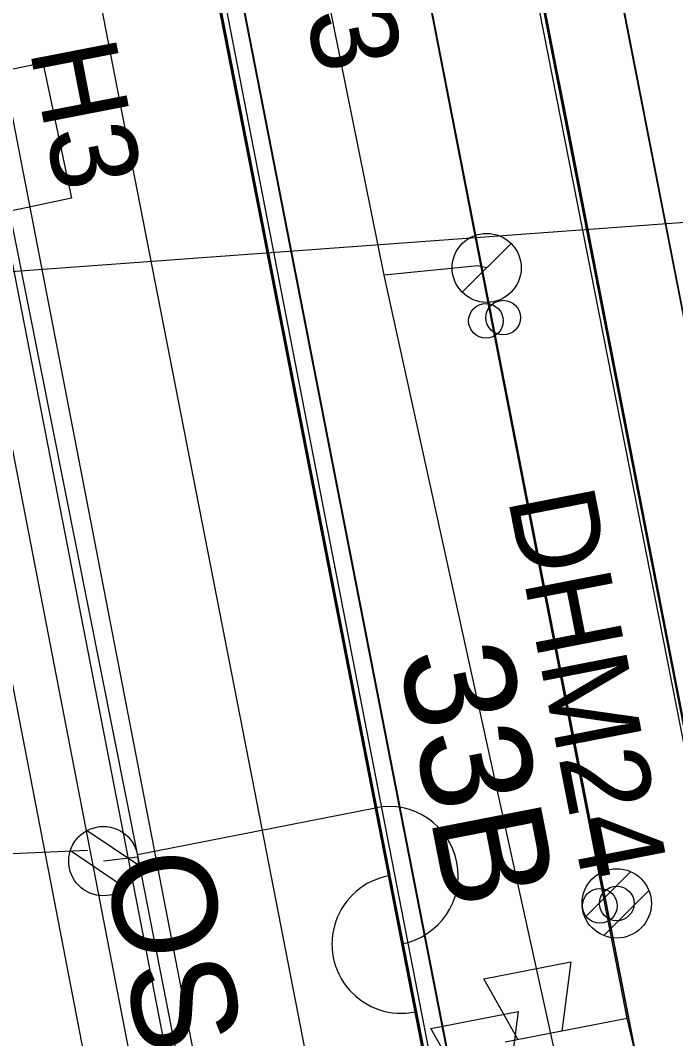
# Model space of a CAD drawing. Extents: x -545736 to -544888, y -1122892 to -1119128.
# Drawn here: x -545189.26 to -545179.81, y -1122030.09 to -1122015.4 of the extents above; entities that cross this region are included whole.
import ezdxf

# ---------------------------------------------------------------- set-up
doc = ezdxf.new("R2010")
doc.units = 0
for name, color, linetype in [('osvětlené plochy-hodnota-obrys', 7, 'Continuous'), ('Podbarveni_Komunikace', 7, 'Continuous'), ('Podbarveni_Nastupiste', 7, 'Continuous'), ('Podbarveni_Zastreseni_Pozemni', 7, 'Continuous'), ('Vrstva 1 - Koleje', 7, 'Continuous'), ('Vrstva 11 - Trakce', 7, 'Continuous'), ('Vrstva 14_zastreseni a nastupiste', 7, 'Continuous'), ('Vrstva 16_plochy', 7, 'Continuous'), ('Vrstva 17_ploty - zabradli', 7, 'Continuous'), ('Vrstva 23', 7, 'Continuous'), ('Vrstva 25', 7, 'Continuous'), ('Vrstva 26', 7, 'Continuous'), ('Vrstva 29 - sdelzar', 7, 'Continuous'), ('Vrstva 33 - prvky sdelzar', 7, 'Continuous'), ('Vrstva 4 - Teren - stezky - prechody - plochy', 7, 'Continuous'), ('Vrstva 41', 7, 'Continuous'), ('Vrstva 42', 7, 'Continuous'), ('Vrstva 43', 7, 'Continuous'), ('Vrstva 44', 7, 'Continuous'), ('Vrstva 63', 7, 'Continuous')]:
    doc.layers.add(name, color=color, linetype=linetype)

msp = doc.modelspace()

# ---------------------------------------------------------------- linework, layer by layer
at = {"layer": 'osvětlené plochy-hodnota-obrys'}
msp.add_lwpolyline([(-545132.033, -1122317.745), (-545201.844, -1121957.194), (-545188.779, -1121954.655), (-545199.189, -1121901.389)], dxfattribs=at)
at = {"layer": 'Podbarveni_Komunikace'}
msp.add_lwpolyline([(-545182.073, -1122013.405), (-545181.43, -1122016.61), (-545180.717, -1122020.269), (-545179.363, -1122027.221), (-545178.629, -1122031.034)], dxfattribs=at)
at = {"layer": 'Podbarveni_Nastupiste'}
for points in [[(-545198.773, -1121951.627), (-545191.691, -1121987.986), (-545182.222, -1122036.609), (-545172.438, -1122086.699), (-545162.999, -1122135.094), (-545153.274, -1122184.937), (-545142.505, -1122240.181), (-545142.306, -1122241.006)], [(-545176.222, -1122030.581), (-545178.629, -1122031.034), (-545182.073, -1122013.405), (-545182.564, -1122008.263), (-545183.194, -1122002.287), (-545183.384, -1122000.766)]]:
    msp.add_lwpolyline(points, dxfattribs=at)
at = {"layer": 'Podbarveni_Zastreseni_Pozemni'}
for points in [[(-545197.881, -1121954.495), (-545191.312, -1121988.174), (-545181.806, -1122036.914), (-545172.146, -1122086.438), (-545162.65, -1122135.125), (-545152.971, -1122184.749), (-545143.515, -1122233.227)], [(-545177.522, -1122030.822), (-545178.361, -1122026.515), (-545179.997, -1122018.127), (-545182.063, -1122007.532), (-545182.975, -1122002.865), (-545183.384, -1122000.766)]]:
    msp.add_lwpolyline(points, dxfattribs=at)
at = {"layer": 'Vrstva 1 - Koleje'}
msp.add_lwpolyline([(-545199.342, -1121957.379), (-545196.999, -1121969.551), (-545195.085, -1121979.364), (-545193.173, -1121989.165), (-545190.849, -1122001.079), (-545189.753, -1122006.71), (-545187.83, -1122016.562), (-545185.924, -1122026.325), (-545184.013, -1122036.136), (-545182.107, -1122045.899), (-545180.267, -1122055.344), (-545178.296, -1122065.456), (-545176.383, -1122075.263), (-545174.481, -1122085.012)], dxfattribs=at)
at = {"layer": 'Vrstva 11 - Trakce'}
for p, q in [((-545180.459, -1122027.686), (-545181.114, -1122028.341)), ((-545180.199, -1122027.956), (-545180.845, -1122028.602))]:
    msp.add_line(p, q, dxfattribs=at)
msp.add_circle((-545180.66, -1122028.14), 0.5, dxfattribs=at)
at = {"layer": 'Vrstva 14_zastreseni a nastupiste'}
for points in [[(-545198.773, -1121951.627), (-545198.793, -1121951.631), (-545197.668, -1121957.434), (-545195.753, -1121967.224), (-545195.374, -1121969.187), (-545193.463, -1121979.015), (-545191.56, -1121988.764), (-545189.639, -1121998.596), (-545187.731, -1122008.385), (-545185.791, -1122018.31), (-545183.91, -1122027.957), (-545182.003, -1122037.734), (-545180.094, -1122047.536), (-545178.189, -1122057.285), (-545176.275, -1122067.11), (-545174.372, -1122076.877), (-545172.469, -1122086.648)], [(-545198.773, -1121951.627), (-545197.637, -1121957.485), (-545195.722, -1121967.275), (-545195.343, -1121969.238), (-545193.432, -1121979.066), (-545191.529, -1121988.815), (-545189.608, -1121998.647), (-545187.7, -1122008.436), (-545185.76, -1122018.361), (-545183.879, -1122028.008), (-545181.972, -1122037.785), (-545180.063, -1122047.587), (-545178.158, -1122057.336), (-545176.244, -1122067.161), (-545174.341, -1122076.928), (-545172.438, -1122086.699)], [(-545138.248, -1122232.184), (-545147.826, -1122183.078), (-545157.444, -1122133.764), (-545166.966, -1122084.945), (-545176.486, -1122036.133), (-545186.124, -1121986.718), (-545192.612, -1121953.456)], [(-545192.608, -1121953.452), (-545186.031, -1121987.181), (-545176.442, -1122036.358), (-545166.925, -1122085.165), (-545157.406, -1122133.984), (-545147.796, -1122183.265), (-545138.257, -1122232.186)], [(-545176.235, -1122030.576), (-545178.629, -1122031.034), (-545182.073, -1122013.405), (-545182.564, -1122008.263), (-545183.194, -1122002.287), (-545183.939, -1121996.325), (-545184.812, -1121990.382), (-545186.173, -1121982.495), (-545188.839, -1121968.754), (-545190.385, -1121960.89), (-545191.666, -1121954.261)], [(-545143.529, -1122233.23), (-545153.022, -1122184.547), (-545162.697, -1122134.935), (-545172.201, -1122086.2), (-545181.882, -1122036.553), (-545191.387, -1121987.814), (-545197.884, -1121954.495)], [(-545197.881, -1121954.495), (-545191.312, -1121988.174), (-545181.806, -1122036.914), (-545172.146, -1122086.438), (-545162.65, -1122135.125), (-545152.971, -1122184.749), (-545143.515, -1122233.229)], [(-545187.092, -1121977.684), (-545186.16, -1121982.477), (-545184.804, -1121990.366), (-545183.937, -1121996.313), (-545183.188, -1122002.267), (-545182.545, -1122008.246), (-545182.057, -1122013.388), (-545178.623, -1122031.024), (-545176.222, -1122030.581), (-545176.235, -1122030.576)]]:
    msp.add_lwpolyline(points, dxfattribs=at)
for centre in [(-545182.546, -1122019.736), (-545182.297, -1122019.689), (-545180.66, -1122028.14), (-545180.903, -1122028.176)]:
    msp.add_circle(centre, 0.25, dxfattribs=at)
at = {"layer": 'Vrstva 16_plochy'}
for points in [[(-545172.438, -1122086.699), (-545174.341, -1122076.928), (-545176.244, -1122067.161), (-545178.158, -1122057.336), (-545180.063, -1122047.587), (-545181.972, -1122037.785), (-545183.879, -1122028.008), (-545185.76, -1122018.361), (-545187.7, -1122008.436), (-545189.608, -1121998.647), (-545191.529, -1121988.815), (-545193.432, -1121979.066), (-545195.343, -1121969.238), (-545195.722, -1121967.275), (-545197.637, -1121957.485), (-545198.773, -1121951.627)], [(-545191.666, -1121954.261), (-545190.385, -1121960.89), (-545188.839, -1121968.754), (-545186.173, -1121982.495), (-545184.812, -1121990.382), (-545183.939, -1121996.325), (-545183.194, -1122002.287), (-545182.564, -1122008.263), (-545182.073, -1122013.405), (-545178.629, -1122031.034), (-545176.235, -1122030.576), (-545175.765, -1122034.538), (-545175.233, -1122038.481), (-545174.358, -1122044.42), (-545173.697, -1122048.346), (-545172.612, -1122054.245), (-545171.849, -1122058.169), (-545170.705, -1122064.047), (-545169.938, -1122067.956), (-545168.031, -1122077.749), (-545166.122, -1122087.54)], [(-545184.119, -1121977.107), (-545187.092, -1121977.684), (-545186.16, -1121982.477), (-545184.804, -1121990.366), (-545183.937, -1121996.313), (-545183.188, -1122002.267), (-545182.545, -1122008.246), (-545182.057, -1122013.388), (-545178.623, -1122031.024), (-545176.222, -1122030.581), (-545176.13, -1122029.901), (-545176.653, -1122024.469), (-545178.441, -1122021.376), (-545179.842, -1122005.426), (-545183.619, -1121979.671), (-545184.119, -1121977.107)]]:
    msp.add_lwpolyline(points, dxfattribs=at)
at = {"layer": 'Vrstva 17_ploty - zabradli'}
msp.add_lwpolyline([(-545177.14, -1122030.908), (-545178.631, -1122031.226), (-545182.143, -1122013.368), (-545182.596, -1122008.382), (-545183.246, -1122002.404), (-545183.99, -1121996.446), (-545184.85, -1121990.499), (-545186.209, -1121982.612), (-545188.881, -1121968.861), (-545191.71, -1121954.374)], dxfattribs=at)
at = {"layer": 'Vrstva 23'}
msp.add_lwpolyline([(-545186.465, -1122014.335), (-545168.578, -1122106.371), (-545165.547, -1122105.845)], dxfattribs=at)
at = {"layer": 'Vrstva 25'}
for p, q in [((-545187.574, -1122027.434), (-545184.14, -1122026.761)), ((-545188.3, -1122027.089), (-545187.57, -1122027.58)), ((-545188.54, -1122027.379), (-545187.745, -1122027.914)), ((-545184.005, -1122027.448), (-545183.505, -1122029.999))]:
    msp.add_line(p, q, dxfattribs=at)
msp.add_circle((-545188.065, -1122027.53), 0.5, dxfattribs=at)
msp.add_circle((-545188.065, -1122027.53), 0.5, dxfattribs=at)
for centre, start, end in [((-545183.947, -1122027.742), 281.0836, 101.0836), ((-545183.767, -1122028.726), 100.381, 281.7862)]:
    msp.add_arc(centre, 1, start, end, dxfattribs=at)
at = {"layer": 'Vrstva 26'}
for points in [[(-545195.654, -1121988.767), (-545195.18, -1121989.223), (-545187.569, -1122027.475), (-545180.363, -1122064.26), (-545172.911, -1122102.258), (-545175.755, -1122102.852), (-545177.675, -1122103.151), (-545178.018, -1122103.363), (-545177.842, -1122104.444), (-545175.244, -1122116.91), (-545174.048, -1122121.099), (-545173.902, -1122123.794), (-545172.196, -1122133.711), (-545171.232, -1122138.713), (-545170.128, -1122141.107), (-545170.035, -1122141.928), (-545170.255, -1122143.199), (-545168.934, -1122149.868), (-545168.557, -1122151.414), (-545168.549, -1122152.817), (-545167.193, -1122160.014), (-545166.201, -1122166.567)], [(-545187.569, -1122027.475), (-545188.065, -1122027.53)]]:
    msp.add_lwpolyline(points, dxfattribs=at)
at = {"layer": 'Vrstva 29 - sdelzar'}
msp.add_line((-545170.88, -1122078.92), (-545195.7, -1121951.95), dxfattribs=at)
for points in [[(-545141.59, -1122228.62), (-545144.06, -1122216.03), (-545147.37, -1122199.08), (-545150.66, -1122182.28), (-545153.96, -1122165.39), (-545157.26, -1122148.51), (-545160.57, -1122131.6), (-545163.89, -1122114.65), (-545167.28, -1122097.28), (-545170.47, -1122080.98), (-545173.77, -1122064.13), (-545177.12, -1122047.02), (-545180.38, -1122030.35), (-545180.51, -1122029.8), (-545183.68, -1122013.47), (-545187, -1121996.49), (-545190.31, -1121979.56), (-545193.64, -1121962.56), (-545195.18, -1121954.67), (-545202.44, -1121916.94)], [(-545144.46, -1122213.97), (-545194.03, -1121960.56), (-545195.67, -1121951.86)]]:
    msp.add_lwpolyline(points, dxfattribs=at)
at = {"layer": 'Vrstva 33 - prvky sdelzar'}
msp.add_line((-545180.51, -1122029.8), (-545182.269, -1122030.144), dxfattribs=at)
for points in [[(-545182.08, -1122030.107), (-545182.579, -1122029.226), (-545181.322, -1122028.981), (-545181.452, -1122029.984)], [(-545182.84, -1122030.827), (-545183.339, -1122029.946), (-545182.082, -1122029.701), (-545182.212, -1122030.704)]]:
    msp.add_lwpolyline(points, dxfattribs=at)
at = {"layer": 'Vrstva 4 - Teren - stezky - prechody - plochy'}
for points in [[(-545202.565, -1121956.903), (-545201.056, -1121956.644), (-545199.526, -1121965.043), (-545191.386, -1122006.433), (-545183.698, -1122046.146), (-545176.813, -1122081.324), (-545170.865, -1122111.978), (-545164.201, -1122145.846), (-545158.369, -1122175.606), (-545150.392, -1122216.501), (-545142.671, -1122256.585), (-545144.174, -1122256.905)], [(-545202.565, -1121956.903), (-545200.961, -1121965.123), (-545192.99, -1122006.271), (-545185.214, -1122046.565), (-545178.591, -1122080.816), (-545172.231, -1122113.527), (-545166.05, -1122145.218), (-545159.636, -1122177.662), (-545152.008, -1122216.815), (-545144.174, -1122256.905)], [(-545182.003, -1122037.734), (-545183.91, -1122027.957), (-545185.791, -1122018.31), (-545187.731, -1122008.385), (-545189.639, -1121998.596), (-545191.56, -1121988.764), (-545193.463, -1121979.015)]]:
    msp.add_lwpolyline(points, dxfattribs=at)
at = {"layer": 'Vrstva 41'}
msp.add_lwpolyline([(-545190.895, -1122016.424), (-545188.939, -1122016.008), (-545188.523, -1122017.964), (-545190.479, -1122018.38), (-545190.895, -1122016.424)], dxfattribs=at)
at = {"layer": 'Vrstva 42'}
msp.add_lwpolyline([(-545200.311, -1121937.722), (-545199.74, -1121939.864), (-545198.486, -1121946.055), (-545198.782, -1121952.405), (-545201.965, -1121955.297), (-545200.981, -1121959.998), (-545197.52, -1121977.94), (-545189.718, -1122017.188), (-545181.934, -1122057.193)], dxfattribs=at)
at = {"layer": 'Vrstva 43'}
msp.add_line((-545182.889, -1122019.322), (-545182.184, -1122018.618), dxfattribs=at)
msp.add_circle((-545182.536, -1122018.971), 0.498, dxfattribs=at)
at = {"layer": 'Vrstva 44'}
for points in [[(-545180.662, -1122034.333), (-545184.014, -1122019.078), (-545187.459, -1122002.038), (-545190.967, -1121984.029), (-545191.024, -1121983.688), (-545190.997, -1121983.256), (-545190.532, -1121983.18), (-545188.483, -1121982.815), (-545188.273, -1121982.75), (-545188.289, -1121982.487), (-545190.918, -1121967.576), (-545192.659, -1121959.264), (-545194.003, -1121953.627), (-545194.032, -1121953.413), (-545194.056, -1121953.159), (-545196.062, -1121942.809), (-545198.906, -1121928.142)], [(-545182.537, -1122018.97), (-545182.663, -1122018.943), (-545184.014, -1122019.078)]]:
    msp.add_lwpolyline(points, dxfattribs=at)
at = {"layer": 'Vrstva 63'}
for p, q in [((-545162.956, -1122017.089), (-545255.888, -1122023.906)), ((-545188.294, -1122027.379), (-545254.674, -1122030.11))]:
    msp.add_line(p, q, dxfattribs=at)

# ---------------------------------------------------------------- texts
at = {"layer": 'Vrstva 11 - Trakce'}
msp.add_text('33B', height=1.6, rotation=281.0302, dxfattribs=at).set_placement((-545183.81, -1122024.55))
at = {"layer": 'Vrstva 25'}
msp.add_text('OS44', height=1.5, rotation=281.0836, dxfattribs=at).set_placement((-545188.065, -1122027.53))
at = {"layer": 'Vrstva 33 - prvky sdelzar'}
for s, p in [('R123', (-545185.732, -1122012.292)), ('DHM24', (-545182.234, -1122022.289))]:
    msp.add_text(s, height=1.25, rotation=281.0678, dxfattribs=at).set_placement(p)
at = {"layer": 'Vrstva 41'}
msp.add_text('H3', height=1.25, rotation=281.0108, dxfattribs=at).set_placement((-545189.131, -1122015.823))

doc.saveas('drawing.dxf')
